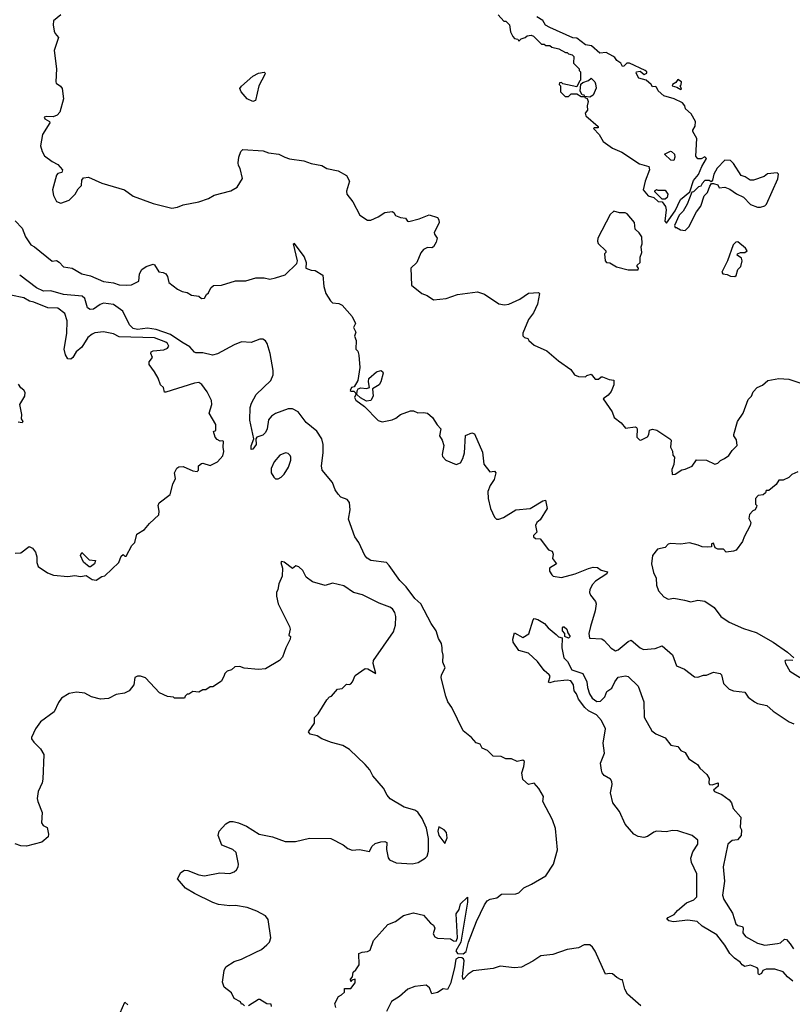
# Model space of a CAD drawing. Extents: x 2293139 to 2515392, y 824115 to 1006937.
# Tile 304 of 417: x 2395597 to 2401029, y 974709 to 981631. Entities that reach past the tile are written whole.
import ezdxf

# ---------------------------------------------------------------- set-up
doc = ezdxf.new("R2010")
doc.units = 0

msp = doc.modelspace()

# ---------------------------------------------------------------- linework, layer by layer
at = {"layer": '0CON10XD'}
for points in [[(2395885.8, 981664.2), (2395835, 981622.5), (2395830.8, 981595), (2395838.8, 981551.2), (2395845, 981533.3), (2395870, 981505), (2395838.2, 981415), (2395855.7, 981285), (2395850, 981195), (2395853.3, 981185), (2395884.2, 981164.2), (2395895, 981147.5), (2395904.3, 981075), (2395878.1, 980981.9), (2395860.8, 980959.2), (2395832.1, 980947.9), (2395785, 980951.2), (2395767.5, 980945), (2395773.3, 980935), (2395805, 980916.2), (2395808, 980905), (2395756, 980825), (2395743.3, 980745), (2395754, 980705), (2395771.4, 980675), (2395825, 980633.3), (2395865, 980612.9), (2395896.7, 980575), (2395893.3, 980556.7), (2395865, 980548.8), (2395855, 980537.5), (2395827.5, 980435), (2395834, 980395), (2395855, 980352), (2395885, 980341.2), (2395945, 980362), (2395987.1, 980405), (2396007.9, 980442.1), (2396031.4, 980465), (2396033.6, 980503.6), (2396045, 980520), (2396080, 980525), (2396175, 980481.9), (2396334, 980434), (2396395, 980389.4), (2396535, 980338.8), (2396665.8, 980305.8), (2396707, 980313), (2396745, 980328.6), (2396855, 980350), (2396925, 980374.3), (2396963.6, 980396.4), (2397081.7, 980428.3), (2397125, 980453.8), (2397164, 980515), (2397146, 980585), (2397134.2, 980605), (2397132.9, 980625), (2397136.2, 980665), (2397151.4, 980705), (2397165, 980718.2), (2397308, 980708), (2397345.3, 980695.2), (2397418, 980685), (2397460, 980665), (2397492.6, 980652.6), (2397595, 980639.4), (2397645, 980620.6), (2397720, 980605), (2397755, 980585.8), (2397835, 980568.6), (2397893.3, 980535), (2397915.7, 980495), (2397894.5, 980425), (2397897.1, 980405), (2397939.4, 980349.4), (2397987.7, 980257.7), (2398042.3, 980222.3), (2398065, 980221.2), (2398117.5, 980245), (2398165, 980276.2), (2398215, 980282.5), (2398226.4, 980276.4), (2398240, 980255), (2398275, 980240), (2398310, 980235), (2398322.5, 980215), (2398332, 980212), (2398405, 980231.2), (2398475, 980259.2), (2398535, 980241.1), (2398544.5, 980225), (2398545, 980202.5), (2398510, 980135), (2398512.3, 980122.3), (2398532, 980095), (2398525, 980066.7), (2398506.9, 980035), (2398495, 980027.1), (2398465, 980030), (2398435.5, 980014.5), (2398418.1, 979991.9), (2398388.5, 979925), (2398345.7, 979884.3), (2398351.2, 979765), (2398425, 979706.2), (2398461.2, 979691.2), (2398505, 979662.5), (2398595, 979671.2), (2398675, 979699.2), (2398815, 979718.5), (2398865, 979702.1), (2398965, 979632.9), (2399005.6, 979625.6), (2399035, 979632.2), (2399112.7, 979667.3), (2399175, 979707.5), (2399245, 979713.8), (2399250.8, 979705), (2399238.1, 979631.9), (2399209.2, 979570.8), (2399175, 979524.4), (2399135, 979426), (2399135, 979407.5), (2399145, 979396.7), (2399169.3, 979389.3), (2399177.5, 979375), (2399213.9, 979343.9), (2399303, 979303), (2399385, 979232.5), (2399471.7, 979171.7), (2399497.5, 979135), (2399525, 979123.3), (2399575, 979120), (2399585, 979130), (2399615, 979140), (2399643, 979103), (2399667, 979103), (2399685, 979120), (2399695, 979120), (2399740.7, 979100.7), (2399775, 979097.5), (2399774.2, 979065), (2399755, 979016.2), (2399735, 978991.2), (2399700, 978965), (2399762.5, 978875), (2399776, 978835), (2399825.9, 978795.9), (2399855, 978760), (2399925, 978767.5), (2399933, 978763), (2399937.5, 978755), (2399936, 978696), (2399955, 978676.2), (2399965, 978676), (2400010.9, 978699.1), (2400020.5, 978715), (2400024, 978745), (2400045, 978752.5), (2400075.7, 978745.7), (2400168.8, 978685), (2400176.1, 978673.9), (2400172, 978625), (2400186.4, 978596.4), (2400188.3, 978568.3), (2400200, 978555), (2400196.1, 978503.9), (2400181.7, 978468.3), (2400183.8, 978433.8), (2400205, 978436.7), (2400253, 978467), (2400275, 978470), (2400325, 978492.5), (2400355, 978537.5), (2400425, 978533.3), (2400485, 978506.7), (2400505, 978512.5), (2400525, 978532.5), (2400553.3, 978546.7), (2400583, 978567), (2400607, 978603), (2400641.7, 978638.3), (2400636.4, 978676.4), (2400617.5, 978705), (2400617.5, 978715), (2400643.6, 978806.4), (2400682.5, 978865), (2400719.3, 978960.7), (2400742.5, 978985), (2400753.3, 979015), (2400782.5, 979045), (2400818.3, 979061.7), (2400856.4, 979093.6), (2400935, 979108.8), (2401005, 979103.3), (2401145, 979055.8)], [(2398960, 981665), (2399001.7, 981621.7), (2399015, 981620), (2399040, 981595), (2399047.5, 981545), (2399063, 981513), (2399075, 981500), (2399100, 981495), (2399105, 981480), (2399123, 981497), (2399150, 981505), (2399165, 981516.7), (2399191.7, 981521.7), (2399210, 981515), (2399265, 981460), (2399285, 981460), (2399295, 981450), (2399325, 981450), (2399338.3, 981438.3), (2399387, 981427), (2399435, 981400), (2399445, 981400), (2399455, 981390), (2399480, 981385), (2399491.7, 981371.7), (2399490, 981325), (2399530, 981285), (2399530, 981275), (2399540, 981265), (2399540, 981205), (2399531.7, 981198.3), (2399515, 981160), (2399415, 981180), (2399405, 981190), (2399391.7, 981188.3), (2399390, 981175), (2399400, 981165), (2399400, 981125), (2399431.7, 981091.7), (2399455, 981090), (2399475, 981110), (2399515, 981110), (2399545, 981090), (2399570, 981090), (2399565, 981100), (2399551.7, 981101.7), (2399538.3, 981128.3), (2399541.7, 981178.3), (2399555, 981190), (2399597, 981203), (2399615, 981220), (2399640, 981195), (2399645, 981180), (2399649.3, 981150.7), (2399629.3, 981100.7), (2399605, 981087.5), (2399570, 981090), (2399570, 981085), (2399587.5, 981077.5), (2399593.3, 981055), (2399587.5, 981025), (2399590, 980995), (2399573.3, 980975), (2399577.5, 980955), (2399665, 980880), (2399665, 980870), (2399635, 980870), (2399630, 980865), (2399670, 980825), (2399700, 980775), (2399765, 980728.8), (2399830.5, 980700.5), (2399955, 980616.7), (2400019.3, 980599.3), (2400023.8, 980575), (2399993.3, 980495), (2399980, 980435), (2400015, 980393.3), (2400055, 980380), (2400085, 980352.5), (2400115, 980350), (2400137, 980317), (2400142.5, 980295), (2400132.5, 980215), (2400145, 980200)], [(2400145, 980200), (2400205, 980287.5), (2400243.9, 980366.1), (2400308.3, 980421.7), (2400335, 980500), (2400368.3, 980541.7), (2400391.7, 980598.3), (2400426.7, 980655), (2400415, 980667.5), (2400387, 980653), (2400365, 980652.5), (2400350.7, 980670.7), (2400357.5, 980795), (2400330, 980845), (2400330, 980855), (2400347, 980883), (2400347.5, 980915), (2400318.3, 980968.3), (2400277.5, 981005), (2400273.3, 981025), (2400256.8, 981046.8), (2400197.5, 981075), (2400126.4, 981096.4), (2400085, 981130), (2400075, 981156.7), (2400065, 981162.5), (2400045, 981160), (2400037.5, 981175), (2400002.5, 981205), (2399950.7, 981220.7), (2399930, 981255), (2399933.3, 981265), (2399959.2, 981269.2), (2399986.4, 981246.4), (2400006.2, 981255), (2400005.8, 981265), (2399995, 981274), (2399885, 981324.5), (2399865.7, 981324.3), (2399845, 981303.3), (2399835, 981302.5), (2399823.3, 981325), (2399794.1, 981344.1), (2399781.2, 981365), (2399766.2, 981375), (2399720.3, 981400.3), (2399675, 981396.2), (2399616.9, 981446.9), (2399574.2, 981454.2), (2399515, 981501.5), (2399485, 981504.2), (2399325, 981575.7), (2399293.6, 981593.6), (2399274.3, 981625), (2399231.9, 981651.9)], [(2397235, 981056.7), (2397195.5, 981075), (2397153.8, 981125), (2397145, 981147.5), (2397155, 981164), (2397236.2, 981235), (2397275, 981254), (2397315, 981262.5), (2397322.5, 981255), (2397320, 981245), (2397277.5, 981165), (2397255, 981062), (2397235, 981056.7)], [(2400245, 981140), (2400250, 981145), (2400240, 981165), (2400247, 981173), (2400250, 981195), (2400225, 981210), (2400210.7, 981189.3), (2400187.5, 981175), (2400184, 981165), (2400217.5, 981157.5), (2400245, 981140)], [(2400195, 980640), (2400175, 980642.5), (2400130, 980685), (2400173, 980707), (2400180, 980705), (2400200, 980685), (2400202.5, 980665), (2400195, 980640)], [(2400275, 980150), (2400302.5, 980175), (2400355, 980280), (2400385, 980320), (2400408.3, 980391.7), (2400432.5, 980415), (2400448.3, 980461.7), (2400461.7, 980478.3), (2400475, 980480), (2400505, 980470), (2400515, 980450), (2400555, 980452.5), (2400589.5, 980439.5), (2400636.4, 980406.4), (2400685, 980382.5), (2400735, 980332.5), (2400785, 980313.3), (2400805, 980313.3), (2400835, 980323.3), (2400846.7, 980335), (2400927.6, 980512.4), (2400931.2, 980545), (2400923.6, 980553.6), (2400855, 980547.5), (2400831.7, 980528.3), (2400757, 980503), (2400733, 980503), (2400697, 980527), (2400670, 980535), (2400615, 980620), (2400595, 980640), (2400555, 980642.5), (2400501.7, 980588.3), (2400476.7, 980545), (2400467, 980503), (2400458.3, 980491.7), (2400445, 980500), (2400415, 980500), (2400395, 980480), (2400385, 980460), (2400370, 980455), (2400335, 980420), (2400321.7, 980418.3), (2400290, 980335), (2400262.5, 980285), (2400233.9, 980256.1), (2400200, 980185), (2400205, 980170), (2400215, 980170), (2400243, 980153), (2400275, 980150)], [(2400135, 980370), (2400115, 980370), (2400061.7, 980421.7), (2400061.7, 980428.3), (2400075, 980437.5), (2400082.5, 980432.5), (2400135, 980433.3), (2400153.8, 980405), (2400148.3, 980381.7), (2400135, 980370)], [(2399945, 979873.3), (2399946.7, 979885), (2399937.5, 979895), (2399937.5, 979905), (2399960, 979925), (2399958.3, 979961.7), (2399970.8, 979995), (2399966.7, 980035), (2399972.5, 980055), (2399971.2, 980105), (2399952.7, 980132.7), (2399925, 980157.5), (2399920, 980205), (2399867.5, 980265), (2399853.8, 980273.8), (2399815, 980272.5), (2399775, 980284.3), (2399748.9, 980261.1), (2399661.4, 980095), (2399659.2, 980075), (2399665, 980056.7), (2399717.5, 980005), (2399717.5, 979995), (2399707.5, 979985), (2399712.5, 979935), (2399722.5, 979925), (2399745, 979922.5), (2399793.4, 979893.4), (2399875, 979873.3), (2399945, 979873.3)], [(2395565, 980218), (2395614.5, 980164.5), (2395637.5, 980105), (2395675, 980047.8), (2395701.5, 980035), (2395825, 979933.8), (2395855, 979937.5), (2395875, 979926.7), (2395905, 979893.8), (2395965, 979883.3), (2396033.8, 979845), (2396095, 979831.1), (2396185, 979790.4), (2396255, 979780.8), (2396295, 979767.8), (2396345, 979763.8), (2396381.9, 979768.1), (2396435, 979792), (2396438, 979845), (2396456.2, 979875), (2396485, 979895.8), (2396535, 979913.3), (2396545, 979907.5), (2396575, 979857.5), (2396605, 979853.8), (2396624, 979844), (2396636, 979826), (2396645, 979783.8), (2396705.7, 979735.7), (2396739.5, 979719.5), (2396775, 979713.3), (2396805, 979693.3), (2396857, 979687), (2396875, 979670), (2396896.4, 979673.6), (2396910.7, 979699.3), (2396925, 979710), (2396941.2, 979745), (2396958.8, 979761.2), (2397015, 979764.4), (2397115, 979795.8), (2397185.8, 979795.8), (2397257.1, 979817.1), (2397315, 979815.8), (2397355, 979806), (2397394.2, 979815.8), (2397463.6, 979836.4), (2397545, 979916.7), (2397548.9, 979935), (2397521.2, 980055), (2397525, 980060), (2397596.9, 979965), (2397610.8, 979925), (2397607.5, 979885), (2397645, 979870), (2397675, 979867.5), (2397727.5, 979835), (2397736, 979755), (2397749.2, 979705), (2397780.8, 979655), (2397795, 979641.2), (2397840, 979635), (2397865, 979623.3), (2397933.6, 979543.6), (2397956.7, 979495), (2397943.6, 979466.4), (2397960, 979435), (2397950, 979405), (2397962.5, 979375), (2397960, 979315), (2397975, 979300), (2397981.7, 979271.7), (2397987.5, 979185), (2397973.8, 979095), (2397949.3, 979050.7), (2397930, 979045), (2397920, 979025), (2397928.3, 979018.3), (2397945, 979020), (2397958.3, 979008.3), (2397960, 978995), (2397950, 978975), (2397960, 978955), (2398020.4, 978910.4), (2398117.5, 978812.5), (2398145, 978803.1), (2398215, 978818.1), (2398240.9, 978829.1), (2398274.4, 978855.6), (2398345, 978880), (2398365, 978880), (2398395, 978868), (2398435, 978870), (2398463.8, 978863.8), (2398500, 978835), (2398531.7, 978781.7), (2398557.5, 978755), (2398547.5, 978705), (2398566.7, 978675), (2398577.7, 978637.7), (2398566, 978575), (2398570.3, 978560.3), (2398593.9, 978533.9), (2398665, 978503.8), (2398695, 978516), (2398712.5, 978545), (2398723.8, 978585), (2398731.7, 978708.3), (2398775, 978725.8), (2398795, 978718.8), (2398851.1, 978591.1), (2398860.9, 978505), (2398902.4, 978452.4), (2398935, 978457.8), (2398943.3, 978445), (2398931.8, 978398.2), (2398903.6, 978356.4), (2398888, 978315), (2398890, 978265), (2398906.2, 978195), (2398934.1, 978134.1), (2398949.3, 978119.3), (2398965, 978118.8), (2398998.6, 978131.4), (2399085, 978184), (2399185, 978194.4), (2399275, 978248.8), (2399292.5, 978252.5), (2399305.8, 978194.2), (2399256.2, 978113.8), (2399232.5, 978095), (2399222.5, 978075), (2399231.7, 978028.3), (2399210, 978005), (2399210, 977995), (2399223.6, 977983.6), (2399255, 977980), (2399313.6, 977903.6), (2399340, 977895), (2399346.4, 977873.6), (2399343.6, 977843.6), (2399370, 977805), (2399322.5, 977775), (2399322.5, 977755), (2399337, 977727), (2399348.3, 977718.3), (2399405, 977710), (2399502.5, 977735), (2399596.5, 977773.5), (2399629.2, 977780.8), (2399659.2, 977779.2), (2399685, 977761.4), (2399728.6, 977748.6), (2399725, 977734.2), (2399645, 977682.5), (2399625, 977660), (2399606.2, 977625), (2399603.8, 977605), (2399610, 977585), (2399645, 977540), (2399650, 977525), (2399642.1, 977475), (2399610.6, 977365), (2399598.8, 977315), (2399603.6, 977283.6), (2399689.1, 977279.1), (2399707.2, 977267.2), (2399755, 977211.9), (2399785, 977194.4), (2399805, 977200.8), (2399875, 977258.9), (2399895, 977267.8), (2399960, 977215), (2399983.7, 977203.7), (2400065, 977210.6), (2400115, 977228.8), (2400186.2, 977165), (2400215, 977087.5), (2400270, 977065), (2400341.7, 977011.7), (2400365, 977008.8), (2400405, 977023.3), (2400425, 977023.3), (2400475, 977043.8), (2400522.5, 977035), (2400531.2, 977025), (2400545, 976963.3), (2400583.8, 976925), (2400615, 976912), (2400695, 976902.5), (2400718.3, 976868.3), (2400764.2, 976834.2), (2400785, 976823.8), (2400849.5, 976809.5), (2400895, 976768.8), (2401005.7, 976695.7), (2401040.6, 976680.6)], [(2400624, 979826), (2400635, 979833.3), (2400646.2, 979873.8), (2400666.7, 979896.7), (2400676, 979935), (2400671.2, 979955), (2400641.2, 979975), (2400644, 979985), (2400665, 979994), (2400695.6, 979994.4), (2400711.2, 980005), (2400700, 980025), (2400645, 980070), (2400632.5, 980067.5), (2400612.5, 980047.5), (2400573.1, 979935), (2400533.3, 979855), (2400540, 979845), (2400570.5, 979840.5), (2400595, 979827.5), (2400624, 979826)], [(2396735.9, 979365), (2396656.7, 979416.7), (2396555, 979451.9), (2396495, 979462.9), (2396425, 979451.8), (2396395, 979460.2), (2396369.5, 979485), (2396320.9, 979580.9), (2396255, 979628), (2396185, 979638), (2396161.3, 979628.7), (2396115, 979596.2), (2396092.5, 979592.5), (2396074.3, 979605), (2396055, 979670), (2396036.7, 979686.8), (2395905, 979698.7), (2395815, 979725.2), (2395765, 979723.6), (2395714.8, 979744.8), (2395596.5, 979835)], [(2395565, 977880), (2395605, 977882.5), (2395663.6, 977926.4), (2395686.7, 977915), (2395707.3, 977887.3), (2395716.5, 977855), (2395716.5, 977815), (2395727.2, 977787.2), (2395792.7, 977742.7), (2395835, 977726.7), (2395935, 977716.7), (2395985, 977722.5), (2396025, 977715.8), (2396065, 977722.5), (2396105, 977696), (2396135, 977691.2), (2396175, 977717.5), (2396195, 977720), (2396292.5, 977815), (2396310.7, 977859.3), (2396325, 977870), (2396335, 977860), (2396345, 977860), (2396385.9, 977934.1), (2396406.2, 977955), (2396420, 978015), (2396475, 978046.2), (2396510.3, 978089.7), (2396575, 978150), (2396578, 978175), (2396570.8, 978215), (2396578, 978235), (2396655, 978292.5), (2396673.8, 978365), (2396691.2, 978405), (2396683.9, 978446.1), (2396702.3, 978477.7), (2396715, 978486.7), (2396745, 978488.8), (2396815, 978458.8), (2396845, 978453.8), (2396853.3, 978465), (2396853.8, 978495), (2396875, 978510), (2396885, 978513.3), (2396935, 978496), (2396986.8, 978523.2), (2397024.2, 978565), (2397032.5, 978595), (2397026.2, 978625), (2397030, 978665), (2397025, 978670), (2397005, 978667.5), (2396985, 978678.8), (2396971.2, 978695), (2396960, 978735), (2396976.7, 978743.3), (2396975.7, 978785), (2396928.8, 978865), (2396947.1, 978925), (2396944.3, 978954.3), (2396914.3, 979015), (2396877.2, 979067.2), (2396855, 979079.2), (2396825.3, 979075.3), (2396625, 979012), (2396615, 979013.3), (2396606.7, 979045), (2396587.5, 979065), (2396570.3, 979110.3), (2396544.4, 979154.4), (2396507, 979207), (2396506.7, 979225), (2396531.2, 979255), (2396518.6, 979285), (2396520, 979295), (2396535, 979303.5), (2396610.9, 979309.1), (2396635, 979320.8), (2396644.6, 979335), (2396635, 979354.4), (2396623, 979363), (2396545, 979393.5), (2396295, 979401.9), (2396255, 979422.5), (2396185, 979437.5), (2396125, 979428.6), (2396105, 979420.8), (2396075, 979396), (2396032.4, 979327.6), (2395993.8, 979296.2), (2395970.6, 979255), (2395955, 979245.5), (2395935, 979247.5), (2395917.5, 979275), (2395910, 979315), (2395928.9, 979425), (2395929.3, 979515), (2395915, 979566.2), (2395865, 979603.1), (2395795, 979606.4), (2395696, 979646), (2395665, 979652.9), (2395624.5, 979674.5), (2395535, 979695.4)], [(2397820, 974685), (2397812.5, 974715), (2397837, 974763), (2397860, 974775), (2397880, 974795), (2397880.7, 974819.3), (2397925, 974820), (2397955, 974860), (2397956.4, 974886.4), (2397931.7, 974878.3), (2397925, 974870), (2397923.3, 974885), (2397937.5, 974902.5), (2397941.2, 974935), (2397959.5, 974950.5), (2397983.3, 974985), (2397980, 975065), (2398005, 975074), (2398041.2, 975078.8), (2398061.2, 975088.8), (2398085, 975156), (2398185, 975270.8), (2398239.7, 975290.3), (2398295, 975332), (2398365, 975350.8), (2398435, 975334.4), (2398485, 975279.4), (2398507.1, 975265), (2398514.4, 975245), (2398503.5, 975205), (2398515, 975182), (2398535, 975174.2), (2398625, 975170), (2398646.2, 975155), (2398665, 975152.5), (2398674.6, 975175.4), (2398665.4, 975344.6), (2398685.5, 975374.5), (2398696, 975415), (2398745, 975462.5), (2398745, 975427.5), (2398698.7, 975145), (2398662.9, 975085), (2398675.3, 975065.3), (2398713.9, 975063.9), (2398735, 975079.2), (2398753.3, 975145), (2398809, 975291), (2398865, 975408.5), (2398883.8, 975435), (2398905, 975447.1), (2398951.7, 975458.3), (2398985, 975483.3), (2399085, 975485.8), (2399105, 975492), (2399141.4, 975528.6), (2399195, 975553.3), (2399295, 975612.9), (2399350, 975695), (2399378.1, 975795), (2399363.6, 975943.6), (2399342.9, 976005), (2399273.8, 976135), (2399279.3, 976169.3), (2399247.5, 976225), (2399215, 976262.5), (2399173.6, 976253.6), (2399135, 976290), (2399128, 976335), (2399141.2, 976381.2), (2399145.8, 976415), (2399135, 976424), (2399095, 976416), (2399055, 976433.8), (2399015, 976433.8), (2398981.7, 976451.7), (2398925, 976452), (2398885, 976494), (2398848.8, 976508.8), (2398835, 976537.5), (2398805, 976547.5), (2398773.3, 976585), (2398715, 976631.2), (2398635.6, 976795), (2398606.9, 976835), (2398592.5, 976875), (2398561.1, 977005), (2398562.9, 977025), (2398587.1, 977075), (2398571.4, 977115), (2398574.1, 977164.1), (2398566.1, 977193.9), (2398567.5, 977215), (2398561.4, 977245), (2398541.4, 977281.4), (2398525.6, 977335), (2398488.5, 977385), (2398417.5, 977525), (2398375, 977560.6), (2398313.1, 977643.1), (2398268.5, 977688.5), (2398194.6, 977794.6), (2398175, 977814.2), (2398065, 977830), (2398040, 977845), (2398022.5, 977865), (2397980, 977955), (2397953.8, 977995), (2397909.5, 978119.5), (2397920, 978185), (2397915.7, 978235.7), (2397897.9, 978257.9), (2397855, 978274.3), (2397835, 978294.2), (2397815.5, 978325), (2397797, 978377), (2397722.2, 978465), (2397718.5, 978495), (2397731.2, 978585), (2397731.2, 978645), (2397721.2, 978685), (2397685, 978737.3), (2397609.8, 978799.8), (2397553.5, 978875), (2397515, 978895.5), (2397485, 978895.7), (2397395, 978862.9), (2397366.3, 978843.7), (2397345, 978818.8), (2397336.8, 978755), (2397325, 978729.2), (2397305, 978709.5), (2397263.3, 978695), (2397256.1, 978683.9), (2397258.8, 978645), (2397235, 978612.5), (2397225, 978610), (2397224.3, 978635), (2397243.8, 978685), (2397215.4, 978815), (2397217.3, 978905), (2397225.3, 978935), (2397260, 978995), (2397361.5, 979095), (2397378.2, 979135), (2397378.2, 979165), (2397357.9, 979285), (2397336.5, 979355), (2397325, 979374), (2397305, 979384.2), (2397285, 979384.2), (2397225, 979361.2), (2397156, 979366), (2397105, 979345.3), (2396987.8, 979282.2), (2396951.5, 979271.5), (2396885, 979289.4), (2396835, 979288.2), (2396825, 979292.7), (2396792, 979332), (2396735.9, 979365)], [(2398035, 978950.2), (2397992.8, 978972.8), (2397967.5, 978995), (2397968.3, 979021.7), (2397977.5, 979035), (2397995, 979043.3), (2398035, 979037.5), (2398055.7, 979044.3), (2398048.6, 979085), (2398052.5, 979107.5), (2398106.2, 979155), (2398135, 979164.2), (2398147.8, 979157.8), (2398152.5, 979145), (2398136.9, 979085), (2398124.2, 979065), (2398076.9, 979035), (2398082.4, 978985), (2398065, 978954.8), (2398035, 978950.2)], [(2395585, 978804), (2395615, 978800), (2395620, 978805), (2395610, 978825), (2395612.5, 978855), (2395596.7, 978925), (2395633.3, 978985), (2395635, 979010), (2395626.4, 979026.4), (2395605, 979042.5), (2395589.2, 979069.2)], [(2397415, 978402), (2397435, 978413.8), (2397455, 978436.7), (2397486, 978485), (2397504, 978535), (2397504, 978555), (2397497.3, 978567.3), (2397485, 978580), (2397466.4, 978586.4), (2397425, 978568.8), (2397385, 978522), (2397364.4, 978475), (2397365.7, 978445), (2397382.9, 978415), (2397395, 978402.5), (2397415, 978402)], [(2401068.3, 978451.7), (2401025, 978432.5), (2401005, 978412.5), (2400965, 978392.5), (2400935, 978392.5), (2400915.9, 978364.1), (2400865, 978320), (2400845, 978320), (2400840, 978305), (2400825, 978290), (2400790, 978285), (2400770, 978265), (2400770, 978225), (2400780, 978215), (2400777.5, 978205), (2400767.5, 978185), (2400751.7, 978178.3), (2400728.3, 978151.7), (2400722.5, 978125), (2400736.4, 978096.4), (2400733.3, 978075), (2400690, 977995), (2400678.3, 977961.7), (2400635, 977902.5), (2400616.4, 977893.6), (2400565, 977887.5), (2400545, 977907.5), (2400505, 977907.5), (2400487, 977917), (2400475, 977950), (2400460, 977945), (2400460, 977925), (2400435, 977922.5), (2400395, 977923.8), (2400367.3, 977937.3), (2400305, 977953.8), (2400245, 977943.3), (2400171.7, 977948.3), (2400157, 977943), (2400135, 977920), (2400081.7, 977908.3), (2400046.7, 977865), (2400038.8, 977805), (2400053.8, 977745), (2400071.2, 977705), (2400073.3, 977655), (2400087.5, 977615), (2400125, 977572.5), (2400155, 977557.5), (2400195, 977562.9), (2400270.5, 977549.5), (2400315, 977539.4), (2400365, 977550.8), (2400415, 977542), (2400479.5, 977499.5), (2400527.5, 977435), (2400584.5, 977394.5), (2400685, 977350.6), (2400775, 977322.2), (2400894.4, 977255), (2400995.6, 977185), (2401040, 977145)], [(2396095, 977783.8), (2396084.2, 977784.2), (2396045, 977817.5), (2396024, 977865), (2396033.8, 977886.2), (2396083.9, 977833.9), (2396128.8, 977828.8), (2396123.3, 977805), (2396095, 977783.8)], [(2398300, 976095), (2398202.3, 976152.3), (2398179.3, 976179.3), (2398155, 976227.5), (2398080, 976315), (2398057.3, 976357.3), (2398026.7, 976395), (2397915, 976500), (2397867.7, 976527.7), (2397788.3, 976548.3), (2397720, 976575), (2397687, 976597), (2397638.3, 976608.3), (2397627.5, 976625), (2397670, 976685), (2397670, 976725), (2397695, 976750), (2397755, 976850), (2397775, 976870), (2397790, 976875), (2397830, 976925), (2397865, 976930), (2397895, 976960), (2397915, 976957.5), (2397925, 976962.5), (2397937.5, 976975), (2397955, 977020), (2398025, 977070), (2398045, 977066.7), (2398100, 977035), (2398081.2, 977105), (2398083.3, 977125), (2398225, 977327.5), (2398238.8, 977375), (2398242, 977435), (2398234.1, 977464.1), (2398218.3, 977488.3), (2398199.3, 977500.7), (2398125, 977530), (2398007.6, 977587.6), (2397943.7, 977603.7), (2397875, 977650), (2397795, 977670), (2397745, 977654), (2397655, 977680), (2397611.7, 977711.7), (2397588.3, 977758.3), (2397560, 977785), (2397538.3, 977791.7), (2397515, 977772.5), (2397455, 977816.7), (2397438.3, 977821.7), (2397433.3, 977815), (2397443.3, 977775), (2397441.7, 977718.3), (2397417.5, 977665), (2397412.5, 977625), (2397402.5, 977605), (2397403, 977577), (2397413.3, 977525), (2397492.5, 977365), (2397497.5, 977345), (2397490, 977305), (2397500, 977295), (2397497.5, 977275), (2397466.7, 977215), (2397445, 977150), (2397422.5, 977125), (2397325, 977067.5), (2397275, 977063.3), (2397175, 977072.5), (2397145, 977082.5), (2397108.3, 977081.7), (2397085, 977060), (2397055, 977050), (2397040, 977035), (2397035, 977020), (2397015, 976980), (2396955, 976940), (2396935, 976940), (2396905, 976920), (2396885, 976920), (2396855, 976902.5), (2396813, 976907), (2396785, 976890), (2396775, 976890), (2396760, 976875), (2396755, 976860), (2396685, 976860), (2396677, 976867), (2396635, 976872.5), (2396579.3, 976899.3), (2396480, 977005), (2396445, 977016.7), (2396425, 977016.7), (2396405, 977006.7), (2396398.6, 976955), (2396366.8, 976913.2), (2396333.9, 976896.1), (2396275, 976886.9), (2396221.7, 976858.3), (2396165, 976853.1), (2396101.3, 976871.3), (2396053.6, 976896.4), (2395995, 976903.3), (2395945, 976893.3), (2395889.5, 976860.5), (2395868.8, 976831.2), (2395840, 976765), (2395741.9, 976695), (2395707.1, 976645), (2395680, 976585), (2395680, 976575), (2395695, 976552.5), (2395743.9, 976503.9), (2395766.2, 976465), (2395758.8, 976291.2), (2395754.3, 976265), (2395726.9, 976205), (2395720, 976155), (2395724.4, 976134.4), (2395753.6, 976056.4), (2395750, 975985), (2395762.5, 975965), (2395790.7, 975950.7), (2395800, 975905), (2395797.5, 975885), (2395751.7, 975848.3), (2395645, 975820), (2395605, 975822), (2395565, 975836.7)], [(2401031.7, 974871.7), (2400995, 974901.2), (2400965, 974936.7), (2400906.1, 974956.1), (2400845.4, 974954.6), (2400822.7, 974947.3), (2400812, 974925), (2400794.6, 974914.6), (2400788, 974925), (2400788, 974955), (2400780.8, 974965), (2400735, 974984.1), (2400695.5, 974975.5), (2400676.2, 974985), (2400662.5, 975005), (2400622.1, 975032.1), (2400589.5, 975065), (2400555.3, 975125), (2400497.7, 975197.7), (2400395, 975258.9), (2400360, 975290), (2400295, 975300.6), (2400192.7, 975287.3), (2400161.2, 975295), (2400147.5, 975307.5), (2400155, 975318.8), (2400199.1, 975340.9), (2400222, 975368), (2400285, 975421.9), (2400336.8, 975443.2), (2400358.2, 975465), (2400357.3, 975625), (2400320.8, 975705), (2400316, 975735), (2400328.4, 975781.6), (2400365.4, 975834.6), (2400365, 975862), (2400325, 975896.2), (2400225, 975929.2), (2400185, 975930), (2400145, 975921.9), (2400075, 975925.6), (2400055, 975919.4), (2400011.1, 975888.9), (2399985, 975882.1), (2399945, 975888.5), (2399915, 975904.6), (2399854.7, 975974.8), (2399813.3, 976063.3), (2399767.7, 976125), (2399751.6, 976195), (2399762.3, 976255), (2399760.5, 976275), (2399751.2, 976291.2), (2399705, 976318), (2399692.5, 976335), (2399687.5, 976355), (2399680.8, 976405), (2399708, 976475), (2399698.6, 976545), (2399714.3, 976645), (2399686.9, 976705), (2399652.6, 976742.6), (2399595, 976772.9), (2399570.9, 976795), (2399525.6, 976855), (2399511.7, 976891.7), (2399495, 976912), (2399489.4, 976955), (2399472.7, 976982.7), (2399445, 976988.2), (2399355, 976977.1), (2399325, 976968), (2399315, 976973.3), (2399326.7, 977015), (2399320, 977025), (2399285, 977054.4), (2399237.7, 977117.7), (2399175, 977176.2), (2399105, 977195.8), (2399066, 977255), (2399064.2, 977275), (2399075, 977320), (2399135, 977286.7), (2399175.9, 977314.1), (2399207.5, 977412.5), (2399215, 977420), (2399240, 977415), (2399286, 977386), (2399312.5, 977355), (2399367.7, 977307.7), (2399385, 977293.3), (2399410, 977285), (2399407.5, 977215), (2399422.5, 977145), (2399447.8, 977117.8), (2399479, 977059), (2399556.5, 977035), (2399585, 976976), (2399588.6, 976935), (2399601.9, 976891.9), (2399621.8, 976861.8), (2399655, 976838.5), (2399680, 976840), (2399710.5, 976869.5), (2399725, 976907.5), (2399759.2, 976930.8), (2399780, 976975), (2399805, 977007.5), (2399855, 977018), (2399875, 977012.5), (2399945.8, 976945), (2399984.4, 976834.4), (2399987.4, 976727.4), (2400040.8, 976630.7), (2400069.8, 976609.8), (2400135, 976581.9), (2400175, 976530), (2400225, 976520), (2400245, 976493.3), (2400275, 976480), (2400302.5, 976435), (2400347.5, 976405), (2400362.5, 976395), (2400378.3, 976368.3), (2400428.8, 976325), (2400443.3, 976295), (2400441.2, 976265), (2400447.5, 976255), (2400465, 976251.2), (2400507.5, 976265), (2400507, 976243), (2400473.9, 976213.9), (2400482.5, 976205), (2400533.6, 976183.6), (2400585, 976146.7), (2400601.2, 976125), (2400612.5, 976085), (2400666.7, 976025), (2400663.3, 975955), (2400672.5, 975935), (2400670, 975895), (2400644, 975866), (2400605, 975859.2), (2400575.7, 975835), (2400541.9, 975675), (2400551.4, 975575), (2400538, 975475), (2400548, 975445), (2400608.9, 975348.9), (2400631.5, 975275), (2400645, 975261.5), (2400679.2, 975255), (2400684, 975245), (2400681.6, 975211.6), (2400700, 975185), (2400785, 975137.5), (2400835, 975125.5), (2400925, 975136), (2400945, 975141.2), (2400975, 975167.5), (2400987.5, 975165), (2401014.3, 975134.3), (2401037.8, 975097.8)], [(2399455, 977283.3), (2399430, 977295), (2399430, 977315), (2399413.3, 977335), (2399412.5, 977355), (2399418.3, 977361.7), (2399425, 977362.5), (2399443.3, 977345), (2399450, 977320), (2399466, 977295), (2399455, 977283.3)], [(2401033.3, 977126.7), (2400985, 977128.8), (2400976.7, 977123.3), (2400980, 977105), (2401011.2, 977051.2), (2401135, 976973.8)], [(2397178.3, 974698.3), (2397165, 974710), (2397155, 974710), (2397150, 974725), (2397105, 974750), (2397085, 974790), (2397035, 974830), (2397023.3, 974865), (2397033.6, 974946.4), (2397047, 974973), (2397105, 975010), (2397155, 975026.7), (2397252.5, 975072.5), (2397295.8, 975094.2), (2397333.9, 975126.1), (2397353.6, 975146.4), (2397363.3, 975175), (2397344.1, 975304.1), (2397325, 975330), (2397265, 975363.8), (2397195, 975388.8), (2397115, 975403.8), (2397075, 975400.8), (2396995, 975411.2), (2396955, 975424.6), (2396826.6, 975486.6), (2396762.9, 975525), (2396705, 975590), (2396730.6, 975635), (2396755, 975650.5), (2396778.9, 975648.9), (2396855, 975620), (2396895, 975611.4), (2397003, 975633), (2397075, 975627.5), (2397105, 975640), (2397120.8, 975655), (2397132.9, 975675), (2397135.6, 975694.4), (2397118.6, 975775), (2397096.3, 975796.3), (2397016.9, 975826.9), (2396993.1, 975895), (2396998, 975925), (2397045, 975977.5), (2397075, 975994), (2397096.4, 975993.6), (2397135, 975984.3), (2397190.3, 975960.3), (2397280, 975905), (2397375, 975886.7), (2397463.6, 975853.6), (2397535, 975852.5), (2397635, 975876.7), (2397785, 975873.3), (2397870.7, 975830.7), (2397903.9, 975803.9), (2397935, 975792.5), (2397985, 975796.7), (2398055, 975782.5), (2398072.7, 975817.3), (2398095, 975840), (2398135, 975852), (2398165, 975853.8), (2398178.8, 975845), (2398176.6, 975796.6), (2398187.7, 975737.7), (2398196.2, 975725), (2398243.6, 975703.6), (2398356.4, 975696.4), (2398397.5, 975705), (2398447.5, 975735), (2398460.5, 975749.5), (2398471.4, 975785), (2398470.8, 975875), (2398456.6, 975946.6), (2398427.5, 976015), (2398395, 976060), (2398373.9, 976073.9), (2398300, 976095)], [(2398585, 975840), (2398601.7, 975878.3), (2398597, 975917), (2398580, 975935), (2398543, 975957), (2398537.5, 975925), (2398544, 975895), (2398585, 975840)], [(2399965, 974697.5), (2399870.7, 974780.7), (2399852.5, 974815), (2399835, 974880), (2399825, 974880), (2399795, 974897.5), (2399765, 974922.5), (2399743.8, 974926.2), (2399715, 974920), (2399642.7, 975082.7), (2399625, 975110), (2399605, 975126.2), (2399565, 975127.5), (2399525, 975105.8), (2399445, 975092.9), (2399345, 975058.1), (2399259.8, 975050.2), (2399205, 975010.8), (2399125, 974969.4), (2399075, 974964.4), (2398975, 974975.8), (2398925, 974960), (2398785.8, 974944.2), (2398748.8, 974921.2), (2398715, 974882.5), (2398710, 974905), (2398721.3, 975015), (2398717.7, 975027.7), (2398705, 975036.1), (2398685, 975038), (2398662.3, 975025), (2398653.9, 974965), (2398625.5, 974855), (2398605, 974813.3), (2398575, 974816.7), (2398535, 974791.2), (2398495, 974782.5), (2398477.5, 974825), (2398455, 974842.5), (2398375, 974834), (2398325, 974814), (2398266.8, 974763.2), (2398211.7, 974728.3), (2398175, 974657.5)], [(2396302, 974648), (2396335, 974722.5), (2396355.8, 974705)], [(2397367, 974693), (2397365, 974710), (2397335, 974712.5), (2397285, 974742.5), (2397275, 974742.5), (2397205, 974697.5)]]:
    msp.add_lwpolyline(points, dxfattribs=at)

doc.saveas('drawing.dxf')
